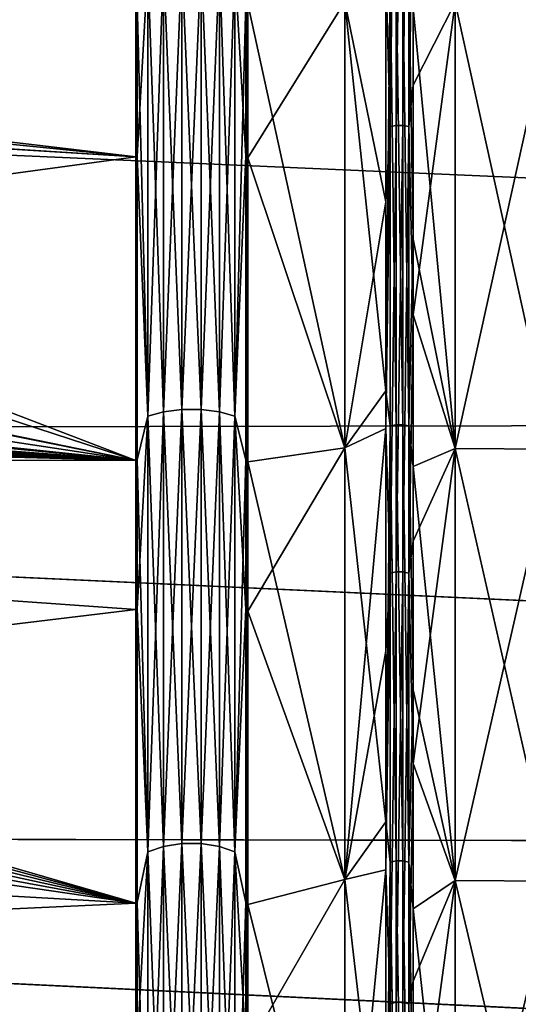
# Model space of a CAD drawing. Header units: metres. Extents: x -31 to 116, y -82 to 82.
# Tile 391 of 656: x 44 to 49, y -29 to -19. Entities that reach past the tile are written whole.
import ezdxf

# ---------------------------------------------------------------- set-up
doc = ezdxf.new("R2010")
doc.units = ezdxf.units.M
doc.layers.add('solid_80000000GA_10_1', color=7, linetype='CONTINUOUS')

msp = doc.modelspace()

# ---------------------------------------------------------------- linework, layer by layer
at = {"layer": 'solid_80000000GA_10_1'}
for points in [[(47.48489, -20.45179, 56.712269), (47.48489, -15.861739, 58.163239), (47.44334, -18.903593, 57.302933)], [(47.545612, -15.853951, 58.134682), (47.48489, -15.861739, 58.163239), (47.48489, -20.45179, 56.712269)], [(47.545612, -20.44175, 56.684425), (47.545612, -15.853951, 58.134682), (47.48489, -20.45179, 56.712269)], [(47.613163, -15.853964, 58.134727), (47.545612, -15.853951, 58.134682), (47.545612, -20.44175, 56.684425)], [(47.613163, -20.441765, 56.684467), (47.613163, -15.853964, 58.134727), (47.545612, -20.44175, 56.684425)], [(47.673843, -15.861773, 58.163361), (47.613163, -15.853964, 58.134727), (47.613163, -20.441765, 56.684467)], [(47.673843, -20.451834, 56.712387), (47.673843, -15.861773, 58.163361), (47.613163, -20.441765, 56.684467)], [(47.673843, -20.451834, 56.712387), (47.715233, -17.709383, 57.683182), (47.673843, -15.861773, 58.163361)], [(33.5, -19.4, 57.81921), (44.944008, -20.75223, 57.56015), (44.944008, -16.099348, 59.030811)], [(33.749725, -19.150272, 57.90699), (33.5, -19.4, 57.81921), (44.944008, -16.099348, 59.030811)], [(44.956215, -16.091522, 59.00581), (44.944008, -16.099348, 59.030811), (44.944008, -20.75223, 57.56015)], [(44.956215, -20.748066, 57.533821), (44.956215, -16.091522, 59.00581), (44.944008, -20.75223, 57.56015)], [(45.064621, -18.850454, 58.015732), (44.956215, -16.091522, 59.00581), (44.956215, -20.748066, 57.533821)], [(45.934708, -18.850235, 58.015064), (46.043785, -20.748066, 57.533821), (46.043785, -16.091522, 59.00581)], [(46.065117, -16.103554, 59.04995), (46.043785, -16.091522, 59.00581), (46.043785, -20.748066, 57.533821)], [(46.065117, -20.763582, 57.576859), (46.065117, -16.103554, 59.04995), (46.043785, -20.748066, 57.533821)], [(47.031693, -19.204117, 58.133369), (46.065117, -16.103554, 59.04995), (46.065117, -20.763582, 57.576859)], [(47.673843, -20.451834, 56.712387), (47.715233, -20.037212, 56.916447), (47.715233, -17.709383, 57.683182)], [(48.135872, -19.210072, 58.151699), (47.715233, -17.709383, 57.683182), (47.715233, -20.037212, 56.916447)], [(47.44334, -18.646229, -57.387196), (47.44334, -23.091295, -55.747322), (47.031693, -19.204117, -58.133369)], [(47.48489, -18.934832, -57.236607), (47.44334, -23.091295, -55.747322), (47.44334, -18.646229, -57.387196)], [(12.5, -19.366802, -55.339149), (103, -23.341593, -56.357498), (103, -18.847979, -58.015087)], [(12.5, -19.366768, 55.339161), (103, -18.848118, 58.015034), (103, -23.341688, 56.357452)], [(45.064621, -18.850454, 58.015732), (44.956215, -20.748066, 57.533821), (45.064621, -23.344206, 56.357899)], [(45.064621, -23.344206, -56.357899), (44.956215, -19.209139, -58.065754), (45.064621, -18.850454, -58.015732)], [(45.064621, -23.344206, 56.357899), (45.218952, -23.299334, 56.249569), (45.218952, -18.81422, 57.904217)], [(45.064621, -18.850454, -58.015732), (45.218952, -18.81422, -57.904217), (45.218952, -23.299334, -56.249569)], [(45.064621, -18.850454, 58.015732), (45.064621, -23.344206, 56.357899), (45.218952, -18.81422, 57.904217)], [(45.064621, -23.344206, -56.357899), (45.064621, -18.850454, -58.015732), (45.218952, -23.299334, -56.249569)], [(45.218952, -18.81422, 57.904217), (45.218952, -23.299334, 56.249569), (45.402611, -18.79508, 57.84531)], [(45.218952, -23.299334, 56.249569), (45.402611, -23.275631, 56.192348), (45.402611, -18.79508, 57.84531)], [(45.218952, -18.81422, -57.904217), (45.402611, -18.79508, -57.84531), (45.402611, -23.275631, -56.192348)], [(45.218952, -23.299334, -56.249569), (45.218952, -18.81422, -57.904217), (45.402611, -23.275631, -56.192348)], [(45.402611, -18.79508, 57.84531), (45.402611, -23.275631, 56.192348), (45.596432, -18.795031, 57.845161)], [(45.402611, -23.275631, 56.192348), (45.596432, -23.275572, 56.192204), (45.596432, -18.795031, 57.845161)], [(45.402611, -18.79508, -57.84531), (45.596432, -18.795031, -57.845161), (45.596432, -23.275572, -56.192204)], [(45.402611, -23.275631, -56.192348), (45.402611, -18.79508, -57.84531), (45.596432, -23.275572, -56.192204)], [(45.596432, -18.795031, 57.845161), (45.596432, -23.275572, 56.192204), (45.78019, -18.814079, 57.903786)], [(45.596432, -23.275572, -56.192204), (45.596432, -18.795031, -57.845161), (45.78019, -23.29916, -56.249149)], [(45.596432, -18.795031, -57.845161), (45.78019, -18.814079, -57.903786), (45.78019, -23.29916, -56.249149)], [(45.596432, -23.275572, 56.192204), (45.78019, -23.29916, 56.249149), (45.78019, -18.814079, 57.903786)], [(45.78019, -18.814079, 57.903786), (45.78019, -23.29916, 56.249149), (45.934708, -18.850235, 58.015064)], [(45.78019, -23.29916, -56.249149), (45.78019, -18.814079, -57.903786), (45.934708, -23.343935, -56.35725)], [(45.78019, -18.814079, -57.903786), (45.934708, -18.850235, -58.015064), (45.934708, -23.343935, -56.35725)], [(45.78019, -23.29916, 56.249149), (45.934708, -23.343935, 56.35725), (45.934708, -18.850235, 58.015064)], [(45.934708, -23.343935, -56.35725), (45.934708, -18.850235, -58.015064), (46.043785, -19.209139, -58.065754)], [(45.934708, -18.850235, 58.015064), (45.934708, -23.343935, 56.35725), (46.043785, -20.748066, 57.533821)], [(47.44334, -21.20212, 56.492847), (47.44334, -18.903593, 57.302933), (47.031693, -19.204117, 58.133369)], [(47.48489, -20.45179, 56.712269), (47.44334, -18.903593, 57.302933), (47.44334, -21.20212, 56.492847)], [(47.48489, -18.934832, -57.236607), (47.48489, -23.441154, -55.5434), (47.44334, -23.091295, -55.747322)], [(47.545612, -18.925535, -57.208504), (47.545612, -23.429646, -55.516129), (47.48489, -18.934832, -57.236607)], [(47.545612, -23.429646, -55.516129), (47.48489, -23.441154, -55.5434), (47.48489, -18.934832, -57.236607)], [(47.613163, -23.429663, -55.516174), (47.545612, -23.429646, -55.516129), (47.545612, -18.925535, -57.208504)], [(47.613163, -18.92555, -57.208549), (47.613163, -23.429663, -55.516174), (47.545612, -18.925535, -57.208504)], [(47.673843, -23.441204, -55.543518), (47.613163, -23.429663, -55.516174), (47.613163, -18.92555, -57.208549)], [(47.673843, -18.934872, -57.236729), (47.673843, -23.441204, -55.543518), (47.613163, -18.92555, -57.208549)], [(47.673843, -18.934872, -57.236729), (47.715233, -19.268612, -57.181225), (47.715233, -21.574684, -56.351616)], [(47.673843, -18.934872, -57.236729), (47.715233, -21.574684, -56.351616), (47.673843, -23.441204, -55.543518)], [(44.944008, -19.212637, -58.092171), (33.5, -19.4, -57.81921), (33.749901, -19.150099, -57.907051)], [(44.944008, -19.212637, -58.092171), (44.944008, -23.786966, -56.373806), (33.5, -19.4, -57.81921)], [(44.956215, -19.209139, -58.065754), (44.944008, -23.786966, -56.373806), (44.944008, -19.212637, -58.092171)], [(44.956215, -19.209139, -58.065754), (44.956215, -23.780739, -56.348019), (44.944008, -23.786966, -56.373806)], [(45.064621, -23.344206, -56.357899), (44.956215, -23.780739, -56.348019), (44.956215, -19.209139, -58.065754)], [(45.934708, -23.343935, -56.35725), (46.043785, -19.209139, -58.065754), (46.043785, -23.780739, -56.348019)], [(46.065117, -23.798519, -56.390171), (46.043785, -23.780739, -56.348019), (46.043785, -19.209139, -58.065754)], [(46.065117, -19.223497, -58.109192), (46.065117, -23.798519, -56.390171), (46.043785, -19.209139, -58.065754)], [(47.031693, -23.659901, 56.466766), (47.031693, -19.204117, 58.133369), (46.065117, -20.763582, 57.576859)], [(47.031693, -19.204117, -58.133369), (47.031693, -23.659901, -56.466766), (46.065117, -19.223497, -58.109192)], [(47.031693, -23.659901, -56.466766), (46.065117, -23.798519, -56.390171), (46.065117, -19.223497, -58.109192)], [(47.44334, -23.091295, -55.747322), (47.031693, -23.659901, -56.466766), (47.031693, -19.204117, -58.133369)], [(47.44334, -21.20212, 56.492847), (47.031693, -19.204117, 58.133369), (47.031693, -23.659901, 56.466766)], [(48.135872, -19.210072, -58.151699), (48.135872, -23.667276, -56.484573), (47.715233, -19.268612, -57.181225)], [(48.135872, -19.210072, 58.151699), (47.715233, -20.037212, 56.916447), (47.715233, -22.332724, 56.055519)], [(48.135872, -23.667276, 56.484573), (48.135872, -19.210072, 58.151699), (47.715233, -22.332724, 56.055519)], [(48.135872, -23.667276, -56.484573), (47.715233, -21.574684, -56.351616), (47.715233, -19.268612, -57.181225)], [(48.135872, -19.210072, -58.151699), (49.119377, -19.215378, -58.168026), (49.119377, -23.673845, -56.500435)], [(48.135872, -19.210072, -58.151699), (49.119377, -23.673845, -56.500435), (48.135872, -23.667276, -56.484573)], [(48.135872, -23.667276, 56.484573), (49.119377, -19.215378, 58.168026), (48.135872, -19.210072, 58.151699)], [(48.135872, -23.667276, 56.484573), (49.119377, -23.673845, 56.500435), (49.119377, -19.215378, 58.168026)], [(12.5, -23.5058, 53.711929), (12.5, -19.366768, 55.339161), (103, -23.341688, 56.357452)], [(12.5, -19.366802, -55.339149), (12.5, -23.505836, -53.711914), (103, -23.341593, -56.357498)], [(44.944008, -23.786966, -56.373806), (23.04767, -20.471352, -57.254906), (23.04767, -19.4, -57.626736)], [(44.944008, -23.786966, -56.373806), (23.04767, -19.4, -57.626736), (23.5, -19.4, -57.635067)], [(44.944008, -20.75223, 57.56015), (23.04767, -19.4, 57.626736), (23.04767, -23.726908, 55.984234)], [(44.944008, -20.75223, 57.56015), (23.5, -19.4, 57.635067), (23.04767, -19.4, 57.626736)], [(44.944008, -23.786966, -56.373806), (23.5, -19.4, -57.635067), (31.5, -19.4, -57.782387)], [(31.5, -19.4, 57.782387), (23.5, -19.4, 57.635067), (44.944008, -20.75223, 57.56015)], [(44.944008, -23.786966, -56.373806), (31.5, -19.4, -57.782387), (33.5, -19.4, -57.81921)], [(44.944008, -20.75223, 57.56015), (33.5, -19.4, 57.81921), (31.5, -19.4, 57.782387)], [(47.673843, -20.451834, 56.712387), (47.715233, -22.332724, 56.055519), (47.715233, -20.037212, 56.916447)], [(47.48489, -20.45179, 56.712269), (47.44334, -21.20212, 56.492847), (47.44334, -23.466061, 55.590611)], [(47.48489, -24.91144, 54.8997), (47.48489, -20.45179, 56.712269), (47.44334, -23.466061, 55.590611)], [(47.545612, -20.44175, 56.684425), (47.48489, -20.45179, 56.712269), (47.48489, -24.91144, 54.8997)], [(47.545612, -24.89921, 54.872746), (47.545612, -20.44175, 56.684425), (47.48489, -24.91144, 54.8997)], [(47.613163, -20.441765, 56.684467), (47.545612, -20.44175, 56.684425), (47.545612, -24.89921, 54.872746)], [(47.613163, -24.899229, 54.872787), (47.613163, -20.441765, 56.684467), (47.545612, -24.89921, 54.872746)], [(47.673843, -20.451834, 56.712387), (47.613163, -20.441765, 56.684467), (47.613163, -24.899229, 54.872787)], [(47.673843, -24.911493, 54.899818), (47.673843, -20.451834, 56.712387), (47.613163, -24.899229, 54.872787)], [(47.673843, -24.911493, 54.899818), (47.715233, -22.332724, 56.055519), (47.673843, -20.451834, 56.712387)], [(44.944008, -23.786966, -56.373806), (24.505907, -21.656109, -56.844608), (23.04767, -20.471352, -57.254906)], [(44.956215, -20.748066, 57.533821), (44.944008, -20.75223, 57.56015), (44.944008, -25.275887, 55.722126)], [(44.956215, -25.27232, 55.694996), (44.956215, -20.748066, 57.533821), (44.944008, -25.275887, 55.722126)], [(45.064621, -23.344206, 56.357899), (44.956215, -20.748066, 57.533821), (44.956215, -25.27232, 55.694996)], [(45.934708, -23.343935, 56.35725), (46.043785, -25.27232, 55.694996), (46.043785, -20.748066, 57.533821)], [(46.065117, -20.763582, 57.576859), (46.043785, -20.748066, 57.533821), (46.043785, -25.27232, 55.694996)], [(44.944008, -25.275887, 55.722126), (44.944008, -20.75223, 57.56015), (23.04767, -23.726908, 55.984234)], [(46.065117, -25.291222, 55.73666), (46.065117, -20.763582, 57.576859), (46.043785, -25.27232, 55.694996)], [(47.031693, -23.659901, 56.466766), (46.065117, -20.763582, 57.576859), (46.065117, -25.291222, 55.73666)], [(47.44334, -23.466061, 55.590611), (47.44334, -21.20212, 56.492847), (47.031693, -23.659901, 56.466766)], [(47.673843, -23.441204, -55.543518), (47.715233, -21.574684, -56.351616), (47.715233, -23.845135, -55.429066)], [(48.135872, -23.667276, -56.484573), (47.715233, -23.845135, -55.429066), (47.715233, -21.574684, -56.351616)], [(44.944008, -23.786966, -56.373806), (25.942295, -21.964745, -56.752953), (24.505907, -21.656109, -56.844608)], [(44.944008, -23.786966, -56.373806), (27.327827, -22.456339, -56.586235), (25.942295, -21.964745, -56.752953)], [(47.673843, -24.911493, 54.899818), (47.715233, -24.592428, 55.101582), (47.715233, -22.332724, 56.055519)], [(48.135872, -23.667276, 56.484573), (47.715233, -22.332724, 56.055519), (47.715233, -24.592428, 55.101582)], [(44.944008, -23.786966, -56.373806), (27.43874, -22.523781, -56.56134), (27.327827, -22.456339, -56.586235)], [(44.944008, -23.786966, -56.373806), (27.528032, -22.622423, -56.523815), (27.43874, -22.523781, -56.56134)], [(44.944008, -23.786966, -56.373806), (27.585955, -22.748262, -56.474529), (27.528032, -22.622423, -56.523815)], [(44.944008, -23.786966, -56.373806), (27.60342, -22.88892, -56.417946), (27.585955, -22.748262, -56.474529)], [(44.944008, -23.786966, -56.373806), (27.577269, -23.034727, -56.357948), (27.60342, -22.88892, -56.417946)], [(44.944008, -23.786966, -56.373806), (27.506617, -23.173412, -56.299774), (27.547413, -23.105921, -56.3284)], [(44.944008, -23.786966, -56.373806), (27.547413, -23.105921, -56.3284), (27.577269, -23.034727, -56.357948)], [(47.44334, -23.091295, -55.747322), (47.44334, -27.393997, -53.763748), (47.031693, -23.659901, -56.466766)], [(47.48489, -23.441154, -55.5434), (47.44334, -27.393997, -53.763748), (47.44334, -23.091295, -55.747322)], [(44.944008, -23.786966, -56.373806), (27.463099, -23.234926, -56.273552), (27.506617, -23.173412, -56.299774)], [(28.735497, -23.277628, -56.27998), (27.463099, -23.234926, -56.273552), (44.944008, -23.786966, -56.373806)], [(28.877087, -23.295553, -56.275234), (28.735497, -23.277628, -56.27998), (44.944008, -23.786966, -56.373806)], [(29.013832, -23.358171, -56.251858), (28.877087, -23.295553, -56.275234), (44.944008, -23.786966, -56.373806)], [(45.064621, -27.694033, 54.352604), (45.218952, -27.6408, 54.248127), (45.218952, -23.299334, 56.249569)], [(45.064621, -23.344206, -56.357899), (45.218952, -23.299334, -56.249569), (45.218952, -27.6408, -54.248127)], [(45.064621, -23.344206, 56.357899), (45.064621, -27.694033, 54.352604), (45.218952, -23.299334, 56.249569)], [(45.218952, -27.6408, 54.248127), (45.402611, -27.61268, 54.19294), (45.402611, -23.275631, 56.192348)], [(45.218952, -23.299334, 56.249569), (45.218952, -27.6408, 54.248127), (45.402611, -23.275631, 56.192348)], [(45.218952, -23.299334, -56.249569), (45.402611, -23.275631, -56.192348), (45.402611, -27.61268, -54.19294)], [(45.218952, -27.6408, -54.248127), (45.218952, -23.299334, -56.249569), (45.402611, -27.61268, -54.19294)], [(45.402611, -23.275631, 56.192348), (45.402611, -27.61268, 54.19294), (45.596432, -23.275572, 56.192204)], [(45.402611, -27.61268, 54.19294), (45.596432, -27.61261, 54.192799), (45.596432, -23.275572, 56.192204)], [(45.402611, -23.275631, -56.192348), (45.596432, -23.275572, -56.192204), (45.596432, -27.61261, -54.192799)], [(45.402611, -27.61268, -54.19294), (45.402611, -23.275631, -56.192348), (45.596432, -27.61261, -54.192799)], [(45.596432, -23.275572, 56.192204), (45.596432, -27.61261, 54.192799), (45.78019, -23.29916, 56.249149)], [(45.596432, -27.61261, -54.192799), (45.596432, -23.275572, -56.192204), (45.78019, -27.640594, -54.247723)], [(45.596432, -23.275572, -56.192204), (45.78019, -23.29916, -56.249149), (45.78019, -27.640594, -54.247723)], [(45.596432, -27.61261, 54.192799), (45.78019, -27.640594, 54.247723), (45.78019, -23.29916, 56.249149)], [(45.78019, -23.29916, 56.249149), (45.78019, -27.640594, 54.247723), (45.934708, -23.343935, 56.35725)], [(45.78019, -27.640594, -54.247723), (45.78019, -23.29916, -56.249149), (45.934708, -27.693712, -54.351974)], [(45.78019, -23.29916, -56.249149), (45.934708, -23.343935, -56.35725), (45.934708, -27.693712, -54.351974)], [(12.5, -23.505836, -53.711914), (103, -27.691591, -54.352322), (103, -23.341593, -56.357498)], [(12.5, -23.5058, 53.711929), (103, -23.341688, 56.357452), (103, -27.689804, 54.35323)], [(29.612621, -23.776266, -56.087772), (29.013832, -23.358171, -56.251858), (44.944008, -23.786966, -56.373806)], [(45.064621, -23.344206, 56.357899), (44.956215, -25.27232, 55.694996), (45.064621, -27.694033, 54.352604)], [(45.064621, -27.694033, -54.352604), (44.956215, -23.780739, -56.348019), (45.064621, -23.344206, -56.357899)], [(45.064621, -27.694033, -54.352604), (45.064621, -23.344206, -56.357899), (45.218952, -27.6408, -54.248127)], [(45.78019, -27.640594, 54.247723), (45.934708, -27.693712, 54.351974), (45.934708, -23.343935, 56.35725)], [(45.934708, -27.693712, -54.351974), (45.934708, -23.343935, -56.35725), (46.043785, -23.780739, -56.348019)], [(45.934708, -23.343935, 56.35725), (45.934708, -27.693712, 54.351974), (46.043785, -25.27232, 55.694996)], [(47.44334, -23.466061, 55.590611), (47.031693, -23.659901, 56.466766), (47.031693, -27.972828, 54.459229)], [(47.44334, -25.691721, 54.597687), (47.44334, -23.466061, 55.590611), (47.031693, -27.972828, 54.459229)], [(47.48489, -23.441154, -55.5434), (47.48489, -27.798016, -53.496048), (47.44334, -27.393997, -53.763748)], [(47.48489, -24.91144, 54.8997), (47.44334, -23.466061, 55.590611), (47.44334, -25.691721, 54.597687)], [(47.545612, -23.429646, -55.516129), (47.545612, -27.784367, -53.469784), (47.48489, -23.441154, -55.5434)], [(47.545612, -27.784367, -53.469784), (47.48489, -27.798016, -53.496048), (47.48489, -23.441154, -55.5434)], [(47.613163, -27.784388, -53.469826), (47.545612, -27.784367, -53.469784), (47.545612, -23.429646, -55.516129)], [(47.613163, -23.429663, -55.516174), (47.613163, -27.784388, -53.469826), (47.545612, -23.429646, -55.516129)], [(47.673843, -27.798075, -53.496162), (47.613163, -27.784388, -53.469826), (47.613163, -23.429663, -55.516174)], [(47.673843, -23.441204, -55.543518), (47.673843, -27.798075, -53.496162), (47.613163, -23.429663, -55.516174)], [(47.673843, -23.441204, -55.543518), (47.715233, -23.845135, -55.429066), (47.715233, -26.076525, -54.414951)], [(47.673843, -23.441204, -55.543518), (47.715233, -26.076525, -54.414951), (47.673843, -27.798075, -53.496162)], [(12.5, -27.509586, 51.775642), (12.5, -23.5058, 53.711929), (103, -27.689804, 54.35323)], [(12.5, -23.505836, -53.711914), (12.5, -27.509619, -51.775623), (103, -27.691591, -54.352322)], [(47.031693, -27.972828, 54.459229), (47.031693, -23.659901, 56.466766), (46.065117, -25.291222, 55.73666)], [(47.031693, -23.659901, -56.466766), (47.031693, -27.972828, -54.459229), (46.065117, -23.798519, -56.390171)], [(47.44334, -27.393997, -53.763748), (47.031693, -27.972828, -54.459229), (47.031693, -23.659901, -56.466766)], [(48.135872, -23.667276, -56.484573), (48.135872, -27.981579, -54.476398), (47.715233, -23.845135, -55.429066)], [(48.135872, -23.667276, 56.484573), (47.715233, -24.592428, 55.101582), (47.715233, -26.813053, 54.055824)], [(48.135872, -27.981579, 54.476398), (48.135872, -23.667276, 56.484573), (47.715233, -26.813053, 54.055824)], [(48.135872, -23.667276, -56.484573), (49.119377, -23.673845, -56.500435), (49.119377, -27.989372, -54.491695)], [(48.135872, -23.667276, -56.484573), (49.119377, -27.989372, -54.491695), (48.135872, -27.981579, -54.476398)], [(48.135872, -27.981579, 54.476398), (49.119377, -23.673845, 56.500435), (48.135872, -23.667276, 56.484573)], [(48.135872, -27.981579, 54.476398), (49.119377, -27.989372, 54.491695), (49.119377, -23.673845, 56.500435)], [(44.944008, -25.275887, 55.722126), (23.04767, -23.726908, 55.984234), (23.04767, -27.916227, 54.017448)], [(29.612621, -23.776266, -56.087772), (44.944008, -23.786966, -56.373806), (44.944008, -28.208643, -54.296394)], [(30.177885, -24.228655, -55.904594), (29.612621, -23.776266, -56.087772), (44.944008, -28.208643, -54.296394)], [(44.956215, -23.780739, -56.348019), (44.944008, -28.208643, -54.296394), (44.944008, -23.786966, -56.373806)], [(44.956215, -23.780739, -56.348019), (44.956215, -28.200714, -54.271008), (44.944008, -28.208643, -54.296394)], [(45.064621, -27.694033, -54.352604), (44.956215, -28.200714, -54.271008), (44.956215, -23.780739, -56.348019)], [(45.934708, -27.693712, -54.351974), (46.043785, -23.780739, -56.348019), (46.043785, -28.200714, -54.271008)], [(46.065117, -28.221802, -54.311607), (46.043785, -28.200714, -54.271008), (46.043785, -23.780739, -56.348019)], [(46.065117, -23.798519, -56.390171), (46.065117, -28.221802, -54.311607), (46.043785, -23.780739, -56.348019)], [(47.031693, -27.972828, -54.459229), (46.065117, -28.221802, -54.311607), (46.065117, -23.798519, -56.390171)], [(48.135872, -27.981579, -54.476398), (47.715233, -26.076525, -54.414951), (47.715233, -23.845135, -55.429066)], [(30.707806, -24.713511, -55.702072), (30.177885, -24.228655, -55.904594), (44.944008, -28.208643, -54.296394)], [(47.673843, -24.911493, 54.899818), (47.715233, -26.813053, 54.055824), (47.715233, -24.592428, 55.101582)], [(31.199463, -25.22814, -55.480316), (30.707806, -24.713511, -55.702072), (44.944008, -28.208643, -54.296394)], [(47.48489, -24.91144, 54.8997), (47.44334, -25.691721, 54.597687), (47.44334, -27.875469, 53.515697)], [(47.48489, -29.212257, 52.737095), (47.48489, -24.91144, 54.8997), (47.44334, -27.875469, 53.515697)], [(47.545612, -24.89921, 54.872746), (47.48489, -24.91144, 54.8997), (47.48489, -29.212257, 52.737095)], [(47.545612, -29.197914, 52.711201), (47.545612, -24.89921, 54.872746), (47.48489, -29.212257, 52.737095)], [(47.613163, -24.899229, 54.872787), (47.545612, -24.89921, 54.872746), (47.545612, -29.197914, 52.711201)], [(47.613163, -29.197937, 52.711243), (47.613163, -24.899229, 54.872787), (47.545612, -29.197914, 52.711201)], [(47.673843, -24.911493, 54.899818), (47.613163, -24.899229, 54.872787), (47.613163, -29.197937, 52.711243)], [(47.673843, -29.212318, 52.737206), (47.673843, -24.911493, 54.899818), (47.613163, -29.197937, 52.711243)], [(47.673843, -29.212318, 52.737206), (47.715233, -26.813053, 54.055824), (47.673843, -24.911493, 54.899818)], [(31.650585, -25.768969, -55.239883), (31.199463, -25.22814, -55.480316), (44.944008, -28.208643, -54.296394)], [(44.956215, -25.27232, 55.694996), (44.944008, -25.275887, 55.722126), (44.944008, -29.641315, 53.527733)], [(44.956215, -29.635439, 53.50106), (44.956215, -25.27232, 55.694996), (44.944008, -29.641315, 53.527733)], [(45.064621, -27.694033, 54.352604), (44.956215, -25.27232, 55.694996), (44.956215, -29.635439, 53.50106)], [(45.934708, -27.693712, 54.351974), (46.043785, -29.635439, 53.50106), (46.043785, -25.27232, 55.694996)], [(46.065117, -25.291222, 55.73666), (46.043785, -25.27232, 55.694996), (46.043785, -29.635439, 53.50106)], [(44.944008, -29.641315, 53.527733), (44.944008, -25.275887, 55.722126), (23.04767, -27.916227, 54.017448)], [(46.065117, -29.657604, 53.541084), (46.065117, -25.291222, 55.73666), (46.043785, -29.635439, 53.50106)], [(47.031693, -27.972828, 54.459229), (46.065117, -25.291222, 55.73666), (46.065117, -29.657604, 53.541084)], [(47.44334, -27.875469, 53.515697), (47.44334, -25.691721, 54.597687), (47.031693, -27.972828, 54.459229)], [(32.059181, -26.332684, -54.981304), (31.650585, -25.768969, -55.239883), (44.944008, -28.208643, -54.296394)], [(47.673843, -27.798075, -53.496162), (47.715233, -26.076525, -54.414951), (47.715233, -28.264847, -53.311069)], [(48.135872, -27.981579, -54.476398), (47.715233, -28.264847, -53.311069), (47.715233, -26.076525, -54.414951)], [(32.741299, -27.51568, -54.412251), (32.059181, -26.332684, -54.981304), (44.944008, -28.208643, -54.296394)], [(47.673843, -29.212318, 52.737206), (47.715233, -28.988813, 52.920891), (47.715233, -26.813053, 54.055824)], [(48.135872, -27.981579, 54.476398), (47.715233, -26.813053, 54.055824), (47.715233, -28.988813, 52.920891)], [(47.44334, -27.393997, -53.763748), (47.44334, -31.527805, -51.448704), (47.031693, -27.972828, -54.459229)], [(47.48489, -27.798016, -53.496048), (47.44334, -31.527805, -51.448704), (47.44334, -27.393997, -53.763748)], [(12.5, -27.509586, 51.775642), (103, -27.689804, 54.35323), (103, -31.86529, 52.015404)], [(12.5, -31.355291, 49.541309), (12.5, -27.509586, 51.775642), (103, -31.86529, 52.015404)], [(12.5, -27.509619, -51.775623), (103, -31.870413, -52.012264), (103, -27.691591, -54.352322)], [(12.5, -27.509619, -51.775623), (12.5, -31.355318, -49.54129), (103, -31.870413, -52.012264)], [(33.232464, -28.748201, -53.780968), (32.741299, -27.51568, -54.412251), (44.944008, -28.208643, -54.296394)], [(45.218952, -27.6408, 54.248127), (45.218952, -31.811852, 51.912228), (45.402611, -27.61268, 54.19294)], [(45.218952, -31.811852, 51.912228), (45.402611, -31.77949, 51.859417), (45.402611, -27.61268, 54.19294)], [(45.218952, -27.6408, -54.248127), (45.402611, -27.61268, -54.19294), (45.402611, -31.77949, -51.859417)], [(45.402611, -31.77949, 51.859417), (45.596432, -31.779408, 51.85928), (45.596432, -27.61261, 54.192799)], [(45.402611, -27.61268, 54.19294), (45.402611, -31.77949, 51.859417), (45.596432, -27.61261, 54.192799)], [(45.402611, -27.61268, -54.19294), (45.596432, -27.61261, -54.192799), (45.596432, -31.779408, -51.85928)], [(45.402611, -31.77949, -51.859417), (45.402611, -27.61268, -54.19294), (45.596432, -31.779408, -51.85928)], [(45.596432, -27.61261, 54.192799), (45.596432, -31.779408, 51.85928), (45.78019, -27.640594, 54.247723)], [(45.596432, -31.779408, -51.85928), (45.596432, -27.61261, -54.192799), (45.78019, -31.811615, -51.911839)], [(45.596432, -27.61261, -54.192799), (45.78019, -27.640594, -54.247723), (45.78019, -31.811615, -51.911839)], [(45.064621, -27.694033, 54.352604), (44.956215, -29.635439, 53.50106), (45.064621, -31.873117, 52.012203)], [(45.064621, -31.873117, -52.012203), (44.956215, -28.200714, -54.271008), (45.064621, -27.694033, -54.352604)], [(45.064621, -31.873117, 52.012203), (45.218952, -31.811852, 51.912228), (45.218952, -27.6408, 54.248127)], [(45.064621, -27.694033, -54.352604), (45.218952, -27.6408, -54.248127), (45.218952, -31.811852, -51.912228)], [(45.064621, -27.694033, 54.352604), (45.064621, -31.873117, 52.012203), (45.218952, -27.6408, 54.248127)], [(45.064621, -31.873117, -52.012203), (45.064621, -27.694033, -54.352604), (45.218952, -31.811852, -51.912228)], [(45.218952, -31.811852, -51.912228), (45.218952, -27.6408, -54.248127), (45.402611, -31.77949, -51.859417)], [(45.596432, -31.779408, 51.85928), (45.78019, -31.811615, 51.911839), (45.78019, -27.640594, 54.247723)], [(45.78019, -27.640594, 54.247723), (45.78019, -31.811615, 51.911839), (45.934708, -27.693712, 54.351974)], [(45.78019, -31.811615, -51.911839), (45.78019, -27.640594, -54.247723), (45.934708, -31.872749, -52.0116)], [(45.78019, -27.640594, -54.247723), (45.934708, -27.693712, -54.351974), (45.934708, -31.872749, -52.0116)], [(45.78019, -31.811615, 51.911839), (45.934708, -31.872749, 52.0116), (45.934708, -27.693712, 54.351974)], [(45.934708, -31.872749, -52.0116), (45.934708, -27.693712, -54.351974), (46.043785, -28.200714, -54.271008)], [(45.934708, -27.693712, 54.351974), (45.934708, -31.872749, 52.0116), (46.043785, -29.635439, 53.50106)], [(47.48489, -27.798016, -53.496048), (47.48489, -31.977636, -51.107609), (47.44334, -31.527805, -51.448704)], [(47.545612, -27.784367, -53.469784), (47.545612, -31.961937, -51.082516), (47.48489, -27.798016, -53.496048)], [(47.545612, -31.961937, -51.082516), (47.48489, -31.977636, -51.107609), (47.48489, -27.798016, -53.496048)], [(47.613163, -31.961962, -51.082558), (47.545612, -31.961937, -51.082516), (47.545612, -27.784367, -53.469784)], [(47.613163, -27.784388, -53.469826), (47.613163, -31.961962, -51.082558), (47.545612, -27.784367, -53.469784)], [(47.673843, -31.977705, -51.107719), (47.613163, -31.961962, -51.082558), (47.613163, -27.784388, -53.469826)], [(47.673843, -27.798075, -53.496162), (47.673843, -31.977705, -51.107719), (47.613163, -27.784388, -53.469826)], [(47.673843, -27.798075, -53.496162), (47.715233, -28.264847, -53.311069), (47.715233, -30.406357, -52.119335)], [(47.673843, -27.798075, -53.496162), (47.715233, -30.406357, -52.119335), (47.673843, -31.977705, -51.107719)], [(44.944008, -29.641315, 53.527733), (23.04767, -27.916227, 54.017448), (23.04767, -31.943884, 51.737694)], [(47.44334, -27.875469, 53.515697), (47.031693, -27.972828, 54.459229), (47.031693, -32.116863, 52.122871)], [(47.44334, -30.013746, 52.346413), (47.44334, -27.875469, 53.515697), (47.031693, -32.116863, 52.122871)], [(47.48489, -29.212257, 52.737095), (47.44334, -27.875469, 53.515697), (47.44334, -30.013746, 52.346413)], [(47.031693, -32.116863, 52.122871), (47.031693, -27.972828, 54.459229), (46.065117, -29.657604, 53.541084)], [(47.031693, -27.972828, -54.459229), (47.031693, -32.116863, -52.122871), (46.065117, -28.221802, -54.311607)], [(47.44334, -31.527805, -51.448704), (47.031693, -32.116863, -52.122871), (47.031693, -27.972828, -54.459229)], [(48.135872, -27.981579, -54.476398), (48.135872, -32.126934, -52.139305), (47.715233, -28.264847, -53.311069)], [(48.135872, -27.981579, 54.476398), (47.715233, -28.988813, 52.920891), (47.715233, -31.116055, 51.698772)], [(48.135872, -32.126934, 52.139305), (48.135872, -27.981579, 54.476398), (47.715233, -31.116055, 51.698772)], [(48.135872, -27.981579, -54.476398), (49.119377, -27.989372, -54.491695), (49.119377, -32.135902, -52.153942)], [(48.135872, -27.981579, -54.476398), (49.119377, -32.135902, -52.153942), (48.135872, -32.126934, -52.139305)], [(48.135872, -32.126934, 52.139305), (49.119377, -27.989372, 54.491695), (48.135872, -27.981579, 54.476398)], [(48.135872, -32.126934, 52.139305), (49.119377, -32.135902, 52.153942), (49.119377, -27.989372, 54.491695)], [(33.232464, -28.748201, -53.780968), (44.944008, -28.208643, -54.296394), (44.944008, -32.450172, -51.873039)], [(44.956215, -28.200714, -54.271008), (44.944008, -32.450172, -51.873039), (44.944008, -28.208643, -54.296394)], [(44.956215, -28.200714, -54.271008), (44.956215, -32.440884, -51.847969), (44.944008, -32.450172, -51.873039)], [(45.064621, -31.873117, -52.012203), (44.956215, -32.440884, -51.847969), (44.956215, -28.200714, -54.271008)], [(45.934708, -31.872749, -52.0116), (46.043785, -28.200714, -54.271008), (46.043785, -32.440884, -51.847969)], [(46.065117, -32.465141, -51.886757), (46.043785, -32.440884, -51.847969), (46.043785, -28.200714, -54.271008)], [(46.065117, -28.221802, -54.311607), (46.065117, -32.465141, -51.886757), (46.043785, -28.200714, -54.271008)], [(47.031693, -32.116863, -52.122871), (46.065117, -32.465141, -51.886757), (46.065117, -28.221802, -54.311607)], [(48.135872, -32.126934, -52.139305), (47.715233, -30.406357, -52.119335), (47.715233, -28.264847, -53.311069)], [(33.526703, -30.00268, -53.09724), (33.232464, -28.748201, -53.780968), (44.944008, -32.450172, -51.873039)], [(47.673843, -29.212318, 52.737206), (47.715233, -31.116055, 51.698772), (47.715233, -28.988813, 52.920891)], [(47.545612, -29.197914, 52.711201), (47.48489, -29.212257, 52.737095), (47.48489, -33.326817, 50.238235)], [(47.545612, -33.310452, 50.21357), (47.545612, -29.197914, 52.711201), (47.48489, -33.326817, 50.238235)], [(47.613163, -29.197937, 52.711243), (47.545612, -29.197914, 52.711201), (47.545612, -33.310452, 50.21357)], [(47.613163, -33.310478, 50.213608), (47.613163, -29.197937, 52.711243), (47.545612, -33.310452, 50.21357)], [(47.673843, -29.212318, 52.737206), (47.613163, -29.197937, 52.711243), (47.613163, -33.310478, 50.213608)], [(47.48489, -29.212257, 52.737095), (47.44334, -30.013746, 52.346413), (47.44334, -32.103062, 51.091732)], [(47.48489, -33.326817, 50.238235), (47.48489, -29.212257, 52.737095), (47.44334, -32.103062, 51.091732)], [(47.673843, -33.326885, 50.238342), (47.673843, -29.212318, 52.737206), (47.613163, -33.310478, 50.213608)], [(47.673843, -33.326885, 50.238342), (47.715233, -31.116055, 51.698772), (47.673843, -29.212318, 52.737206)]]:
    msp.add_3dface(points, dxfattribs=at)

doc.saveas('drawing.dxf')
